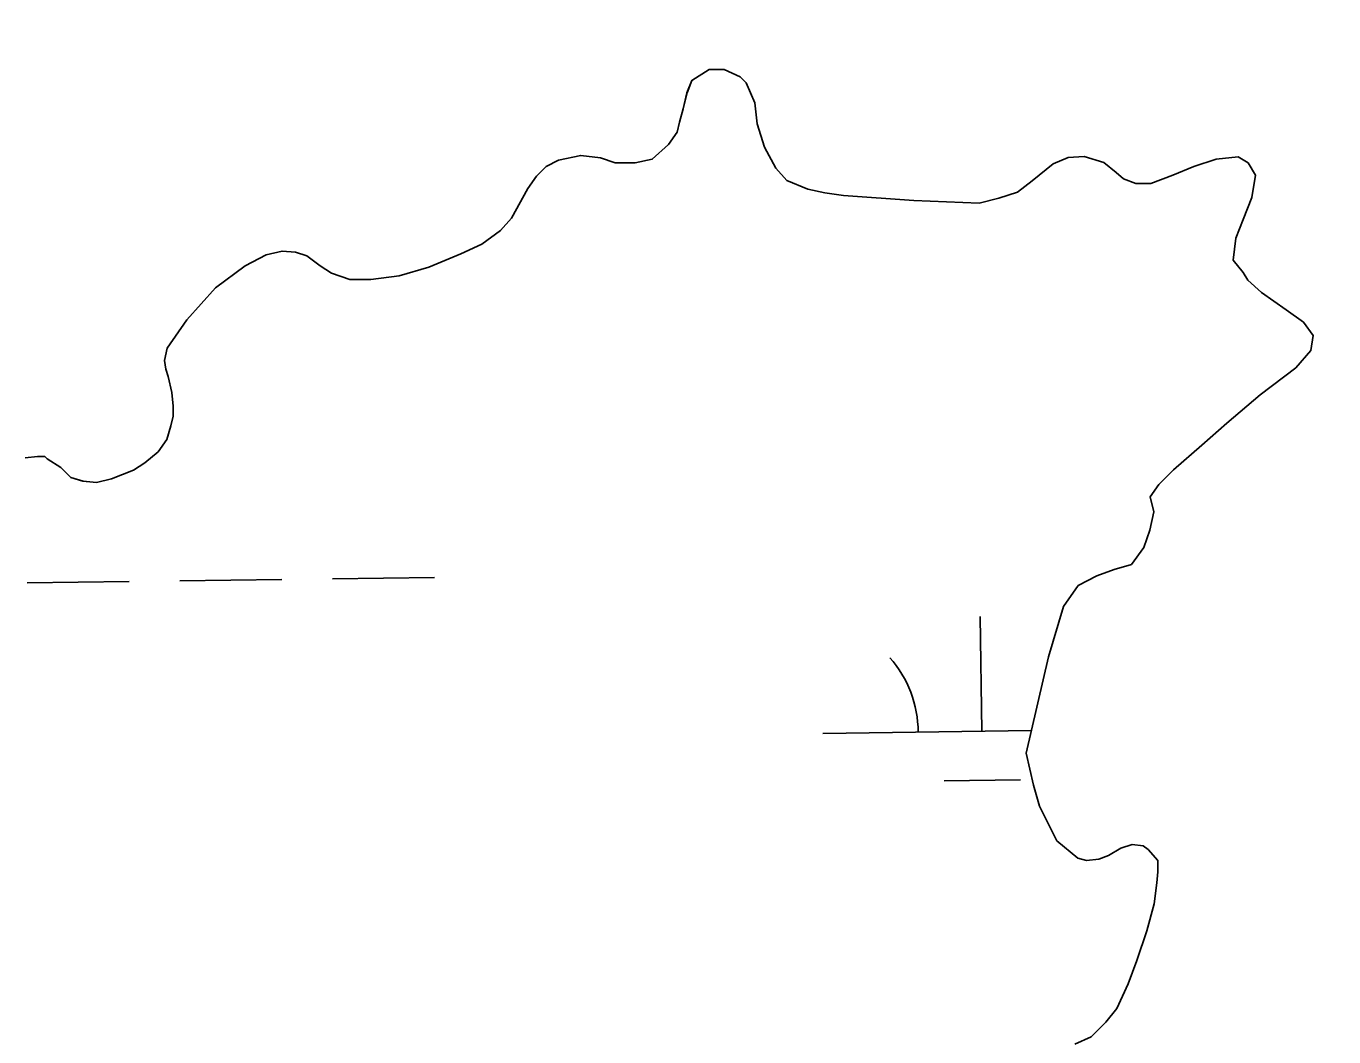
# Model space of a CAD drawing. Extents: x 3767014 to 3805179, y 361544 to 387384.
# Drawn here: x 3788445.8 to 3788856.8, y 367497.5 to 367815.2 of the extents above; entities that cross this region are included whole.
import ezdxf

# ---------------------------------------------------------------- set-up
doc = ezdxf.new("R2010")
doc.units = 0
for name, color, linetype in [('V-RIVR-EDGE', 7, 'Continuous'), ('V-TOPO-SHOR', 7, 'Continuous'), ('V-WETL-SWMP', 7, 'Continuous')]:
    doc.layers.add(name, color=color, linetype=linetype)

msp = doc.modelspace()

# ---------------------------------------------------------------- linework, layer by layer
at = {"layer": 'V-RIVR-EDGE'}
msp.add_spline([(3785266.865, 377529.211), (3785342.8, 377494.248), (3785391.258, 377467.439), (3785439.72, 377442.249), (3785475.246, 377418.707), (3785525.316, 377389.469), (3785575.383, 377359.422), (3785621.413, 377331.811), (3785722.351, 377269.288), (3785796.661, 377231.094), (3785852.385, 377199.415), (3785928.324, 377166.069), (3785964.678, 377149.804), (3786028.506, 377124.576), (3786060.018, 377113.175), (3786092.316, 377092.068), (3786117.34, 377073.405), (3786135.083, 377053.143), (3786154.458, 377039.347), (3786176.258, 377024.735), (3786206.946, 377006.867), (3786256.211, 376979.248), (3786328.098, 376942.677), (3786374.949, 376919.917), (3786491.265, 376862.208), (3786553.467, 376833.749), (3786619.713, 376805.279), (3786729.589, 376759.718), (3786796.656, 376736.099), (3786845.136, 376718.187), (3786867.767, 376712.469), (3787003.51, 376661.992), (3787089.16, 376631.048), (3787163.496, 376603.367), (3787230.559, 376578.13), (3787257.223, 376568.359), (3787300.044, 376551.27), (3787354.992, 376532.533), (3787409.127, 376512.181), (3787544.074, 376466.558), (3787612.756, 376442.126), (3787657.197, 376425.841), (3787730.724, 376398.162), (3787781.63, 376380.244), (3787834.96, 376361.511), (3787891.524, 376341.961), (3787940, 376322.432), (3787998.976, 376297.215), (3788050.697, 376281.721), (3788117.768, 376259.719), (3788176.757, 376240.164), (3788221.198, 376223.879), (3788259.981, 376209.226), (3788406.252, 376164.383), (3788541.215, 376125.23), (3788606.67, 376104.041), (3788679.39, 376077.173), (3788748.889, 376055.974), (3788871.693, 376005.528), (3788969.454, 375966.467), (3789047.013, 375933.926), (3789119.723, 375903.014), (3789155.253, 375881.09), (3789182.716, 375867.274), (3789214.225, 375854.256), (3789257.04, 375834.74), (3789281.286, 375828.21), (3789303.105, 375821.686), (3789328.955, 375809.491), (3789367.724, 375789.177), (3789414.577, 375767.225), (3789468.708, 375745.255), (3789509.105, 375728.981), (3789555.157, 375710.266), (3789585.849, 375694.015), (3789620.578, 375675.328), (3789681.97, 375646.062), (3789753.859, 375610.3), (3789792.633, 375591.603), (3789842.712, 375566.408), (3789897.64, 375539.584), (3789938.019, 375516.03), (3789968.727, 375506.25), (3790004.289, 375497.265), (3790030.972, 375494.773), (3790047.128, 375487.455), (3790077.007, 375469.589), (3790124.633, 375433.077), (3790192.442, 375382.768), (3790252.165, 375332.478), (3790290.91, 375302.459), (3790337.741, 375271.611), (3790406.357, 375220.491), (3790469.329, 375175.855), (3790570.248, 375106.054), (3790647.751, 375050.868), (3790691.367, 375028.115), (3790744.667, 374997.251), (3790806.838, 374955.852), (3790873.863, 374915.249), (3790932, 374877.903), (3791002.231, 374825.97), (3791052.265, 374782.175), (3791082.927, 374753.793), (3791131.331, 374705.149), (3791170.05, 374664.616), (3791192.631, 374638.681), (3791220.891, 374620.01), (3791288.67, 374557.569), (3791322.577, 374533.223), (3791362.944, 374504.817), (3791396.042, 374480.473), (3791434.785, 374449.645), (3791482.407, 374411.517), (3791534.052, 374365.291), (3791646.192, 374254.216), (3791707.514, 374196.644), (3791738.968, 374161.791), (3791773.65, 374123.694), (3791803.497, 374092.888), (3791829.321, 374070.18), (3791830.912, 374059.662), (3791837.316, 374032.958), (3791849.409, 374017.562), (3791884.123, 373992.405), (3791930.977, 373971.262), (3791954.393, 373955.838), (3791993.134, 373924.202), (3792026.979, 373874.785), (3792047.912, 373836.722), (3792063.186, 373799.482), (3792086.509, 373746.857), (3792112.249, 373690.181), (3792141.261, 373648.864), (3792158.993, 373624.558), (3792177.552, 373607.528), (3792214.702, 373586.409), (3792255.083, 373563.665), (3792301.119, 373538.48), (3792346.34, 373510.871), (3792382.671, 373485.71), (3792422.225, 373455.689), (3792479.537, 373411.875), (3792548.144, 373356.711), (3792619.168, 373298.307), (3792672.431, 373252.077), (3792709.534, 373212.357), (3792750.656, 373162.113), (3792839.385, 373068.08), (3792888.572, 373008.92), (3792945.027, 372945.699), (3792999.062, 372884.91), (3793053.898, 372820.884), (3793149.89, 372720.363), (3793208.761, 372653.092), (3793261.195, 372598.777), (3793315.232, 372538.796), (3793358.792, 372493.399), (3793409.592, 372432.618), (3793462.809, 372367.787), (3793498.283, 372323.219), (3793536.997, 372280.26), (3793578.124, 372232.443), (3793604.724, 372196.792), (3793668.438, 372125.466), (3793703.128, 372090.604), (3793760.41, 372034.66), (3793806.384, 371984.404), (3793839.438, 371942.268), (3793939.427, 371823.136), (3793981.333, 371763.186), (3794029.674, 371688.662), (3794050.609, 371651.408), (3794073.177, 371620.62), (3794178.796, 371488.535), (3794237.625, 371404.28), (3794268.243, 371358.106), (3794301.293, 371314.353), (3794332.724, 371269.794), (3794395.613, 371192), (3794429.476, 371149.862), (3794472.201, 371093.953), (3794523.788, 371024.274), (3794601.175, 370922.181), (3794640.679, 370871.942), (3794687.421, 370805.509), (3794733.389, 370752.828), (3794829.339, 370635.323), (3794895.463, 370557.521), (3794959.948, 370470.826), (3795013.158, 370403.569), (3795070.394, 370329.023), (3795159.854, 370203.448), (3795225.98, 370126.454), (3795296.13, 370041.363), (3795379.18, 369940.065), (3795459.001, 369841.201), (3795508.163, 369772.337), (3795554.103, 369708.333), (3795661.315, 369566.538), (3795715.338, 369500.897), (3795762.105, 369444.169), (3795798.366, 369390.703), (3795915.247, 369234.327), (3795963.601, 369165.465), (3796028.082, 369077.153), (3796043.387, 369052.853), (3796054.672, 369037.459), (3796077.242, 369007.48), (3796148.213, 368927.239), (3796183.677, 368878.627), (3796226.382, 368814.631), (3796275.531, 368740.105), (3796314.222, 368688.25), (3796353.714, 368633.158), (3796401.268, 368567.533), (3796456.873, 368487.33), (3796513.292, 368409.551), (3796545.533, 368365.8), (3796626.113, 368246.716), (3796670.449, 368188.377), (3796704.298, 368140.578), (3796751.041, 368074.145), (3796787.308, 368023.105), (3796838.907, 367958.278), (3796844.528, 367942.09), (3796845.295, 367925.104), (3796846.094, 367921.059), (3796852.559, 367919.425), (3796863.071, 367918.59), (3796875.166, 367904.003), (3796903.398, 367874.01), (3796931.629, 367844.017), (3796952.579, 367812.424), (3796982.392, 367767.87), (3797007.371, 367730.606), (3797037.194, 367690.095), (3797062.185, 367657.684), (3797075.869, 367631.77), (3797095.223, 367609.078), (3797126.665, 367569.372), (3797156.484, 367527.244), (3797212.099, 367451.085), (3797254.808, 367388.706), (3797302.183, 367327.228)], degree=3, dxfattribs=at)
at = {"layer": 'V-TOPO-SHOR'}
for points in [[(3788609.23, 367771.135), (3788613.109, 367773.064), (3788620.093, 367774.602), (3788626.294, 367773.814), (3788630.943, 367772.253), (3788637.147, 367772.243), (3788642.578, 367773.396), (3788647.626, 367778.037), (3788650.348, 367781.909), (3788651.13, 367785.01), (3788652.302, 367789.272), (3788653.473, 367794.31), (3788655.034, 367798.185), (3788660.467, 367801.662), (3788665.12, 367801.654), (3788670.156, 367799.317), (3788672.092, 367797.376), (3788674.793, 367791.166), (3788675.555, 367784.574), (3788677.867, 367777.203), (3788681.342, 367770.604), (3788684.824, 367766.721), (3788691.41, 367763.993), (3788696.838, 367762.82), (3788702.652, 367762.033), (3788724.748, 367760.438), (3788745.295, 367759.623), (3788751.501, 367761.161), (3788757.321, 367763.088), (3788761.98, 367766.57), (3788768.581, 367771.985), (3788773.238, 367773.914), (3788778.278, 367774.293), (3788784.48, 367772.341), (3788788.35, 367769.232), (3788790.673, 367767.289), (3788794.548, 367765.73), (3788799.199, 367765.722), (3788806.182, 367768.421), (3788812.779, 367771.123), (3788819.763, 367773.435), (3788826.744, 367774.197), (3788829.843, 367772.253), (3788832.159, 367768.37), (3788830.984, 367761.395), (3788828.256, 367754.419), (3788825.919, 367748.609), (3788825.128, 367741.631), (3788828.223, 367737.748), (3788829.769, 367735.42), (3788834.027, 367731.535), (3788841.77, 367726.091), (3788847.192, 367722.204), (3788850.284, 367717.932), (3788849.5, 367713.281), (3788844.836, 367707.862), (3788833.576, 367699.354), (3788823.091, 367690.458), (3788815.323, 367683.495), (3788806.389, 367675.757), (3788801.728, 367671.115), (3788799.006, 367667.242), (3788800.159, 367662.587), (3788798.986, 367656.774), (3788797.036, 367651.349), (3788793.149, 367645.928), (3788787.718, 367644.388), (3788782.286, 367642.461), (3788776.464, 367639.371), (3788771.799, 367632.788), (3788767.115, 367616.902), (3788760.078, 367586.673), (3788762.384, 367576.587), (3788764.309, 367569.993), (3788769.716, 367559.128), (3788776.296, 367553.686), (3788779.01, 367552.904), (3788782.886, 367553.285), (3788785.991, 367554.442), (3788789.872, 367556.76), (3788793.364, 367557.918), (3788796.854, 367557.522), (3788798.4, 367556.357), (3788801.497, 367552.861), (3788801.488, 367549.371), (3788801.095, 367545.883), (3788800.307, 367539.293), (3788797.964, 367530.767), (3788794.845, 367521.469), (3788792.115, 367514.109), (3788788.611, 367506.361), (3788785.113, 367502.103), (3788780.451, 367497.459), (3788775.405, 367495.142)], [(3788445.433, 367679.567), (3788449.312, 367679.946), (3788451.639, 367679.941), (3788452.413, 367679.165), (3788456.673, 367676.441), (3788459.767, 367673.335), (3788463.642, 367672.163), (3788467.906, 367671.768), (3788472.561, 367672.923), (3788479.547, 367675.622), (3788483.041, 367677.943), (3788487.311, 367681.422), (3788490.033, 367685.295), (3788491.204, 367689.557), (3788491.986, 367692.657), (3788491.993, 367695.758), (3788491.614, 367700.024), (3788490.459, 367705.066), (3788489.689, 367707.395), (3788489.306, 367710.111), (3788490.09, 367713.985), (3788496.31, 367722.89), (3788505.247, 367732.954), (3788514.566, 367739.913), (3788521.164, 367743.391), (3788526.206, 367744.544), (3788530.47, 367744.148), (3788533.958, 367742.979), (3788538.216, 367739.868), (3788541.702, 367737.535), (3788547.514, 367735.586), (3788554.104, 367735.571), (3788563.023, 367736.716), (3788572.334, 367739.413), (3788582.422, 367743.659), (3788589.021, 367746.747), (3788594.845, 367751.001), (3788598.341, 367754.872), (3788603.4, 367764.165), (3788606.121, 367768.038), (3788609.23, 367771.135)]]:
    msp.add_lwpolyline(points, dxfattribs=at)
at = {"layer": 'V-WETL-SWMP'}
for p, q in [((3788653.474, 367794.31), (3788655.033, 367798.184)), ((3788655.033, 367798.184), (3788660.468, 367801.663)), ((3788660.468, 367801.663), (3788665.12, 367801.654)), ((3788665.12, 367801.654), (3788670.156, 367799.317)), ((3788670.156, 367799.317), (3788672.091, 367797.375)), ((3788652.301, 367789.272), (3788653.474, 367794.31)), ((3788672.091, 367797.375), (3788674.793, 367791.166)), ((3788674.793, 367791.166), (3788675.555, 367784.574)), ((3788651.13, 367785.009), (3788652.301, 367789.272)), ((3788647.627, 367778.037), (3788650.348, 367781.909)), ((3788650.348, 367781.909), (3788651.13, 367785.009)), ((3788675.555, 367784.574), (3788677.867, 367777.203)), ((3788642.577, 367773.395), (3788647.627, 367778.037)), ((3788613.11, 367773.065), (3788620.092, 367774.602)), ((3788620.092, 367774.602), (3788626.294, 367773.814)), ((3788626.294, 367773.814), (3788630.944, 367772.254)), ((3788637.147, 367772.242), (3788642.577, 367773.395)), ((3788677.867, 367777.203), (3788681.343, 367770.605)), ((3788768.582, 367771.985), (3788773.238, 367773.914)), ((3788773.238, 367773.914), (3788778.279, 367774.292)), ((3788778.279, 367774.292), (3788784.479, 367772.341)), ((3788812.78, 367771.122), (3788819.763, 367773.435)), ((3788819.763, 367773.435), (3788826.744, 367774.197)), ((3788826.744, 367774.197), (3788829.842, 367772.252)), ((3788606.122, 367768.038), (3788609.23, 367771.134)), ((3788609.23, 367771.134), (3788613.11, 367773.065)), ((3788630.944, 367772.254), (3788637.147, 367772.242)), ((3788681.343, 367770.605), (3788684.825, 367766.721)), ((3788761.98, 367766.569), (3788768.582, 367771.985)), ((3788784.479, 367772.341), (3788788.35, 367769.232)), ((3788788.35, 367769.232), (3788790.673, 367767.289)), ((3788806.183, 367768.421), (3788812.78, 367771.122)), ((3788829.842, 367772.252), (3788832.16, 367768.371)), ((3788603.4, 367764.166), (3788606.122, 367768.038)), ((3788684.825, 367766.721), (3788691.411, 367763.994)), ((3788757.321, 367763.089), (3788761.98, 367766.569)), ((3788790.673, 367767.289), (3788794.547, 367765.73)), ((3788794.547, 367765.73), (3788799.199, 367765.721)), ((3788799.199, 367765.721), (3788806.183, 367768.421)), ((3788832.16, 367768.371), (3788830.983, 367761.394)), ((3788598.342, 367754.871), (3788603.4, 367764.166)), ((3788691.411, 367763.994), (3788696.837, 367762.82)), ((3788696.837, 367762.82), (3788702.651, 367762.033)), ((3788702.651, 367762.033), (3788724.748, 367760.439)), ((3788745.295, 367759.623), (3788751.501, 367761.162)), ((3788751.501, 367761.162), (3788757.321, 367763.089)), ((3788830.983, 367761.394), (3788828.256, 367754.42)), ((3788724.748, 367760.439), (3788745.295, 367759.623)), ((3788594.845, 367751.001), (3788598.342, 367754.871)), ((3788828.256, 367754.42), (3788825.918, 367748.609)), ((3788589.021, 367746.747), (3788594.845, 367751.001)), ((3788825.918, 367748.609), (3788825.129, 367741.632)), ((3788521.164, 367743.391), (3788526.206, 367744.544)), ((3788526.206, 367744.544), (3788530.471, 367744.148)), ((3788582.423, 367743.658), (3788589.021, 367746.747)), ((3788514.566, 367739.914), (3788521.164, 367743.391)), ((3788530.471, 367744.148), (3788533.958, 367742.978)), ((3788533.958, 367742.978), (3788538.216, 367739.868)), ((3788572.334, 367739.413), (3788582.423, 367743.658)), ((3788825.129, 367741.632), (3788828.223, 367737.749)), ((3788505.247, 367732.954), (3788514.566, 367739.914)), ((3788538.216, 367739.868), (3788541.701, 367737.535)), ((3788541.701, 367737.535), (3788547.513, 367735.585)), ((3788554.104, 367735.572), (3788563.024, 367736.717)), ((3788563.024, 367736.717), (3788572.334, 367739.413)), ((3788828.223, 367737.749), (3788829.769, 367735.419)), ((3788496.31, 367722.89), (3788505.247, 367732.954)), ((3788547.513, 367735.585), (3788554.104, 367735.572)), ((3788829.769, 367735.419), (3788834.027, 367731.534)), ((3788834.027, 367731.534), (3788841.77, 367726.091)), ((3788841.77, 367726.091), (3788847.191, 367722.203)), ((3788490.089, 367713.985), (3788496.31, 367722.89)), ((3788847.191, 367722.203), (3788850.284, 367717.932)), ((3788850.284, 367717.932), (3788849.499, 367713.281)), ((3788489.306, 367710.11), (3788490.089, 367713.985)), ((3788849.499, 367713.281), (3788844.836, 367707.862)), ((3788489.688, 367707.395), (3788489.306, 367710.11)), ((3788844.836, 367707.862), (3788833.576, 367699.354)), ((3788490.459, 367705.067), (3788489.688, 367707.395)), ((3788491.613, 367700.024), (3788490.459, 367705.067)), ((3788491.992, 367695.759), (3788491.613, 367700.024)), ((3788833.576, 367699.354), (3788823.09, 367690.458)), ((3788491.986, 367692.657), (3788491.992, 367695.759)), ((3788491.204, 367689.557), (3788491.986, 367692.657)), ((3788490.033, 367685.294), (3788491.204, 367689.557)), ((3788823.09, 367690.458), (3788815.322, 367683.494)), ((3788487.311, 367681.423), (3788490.033, 367685.294)), ((3788815.322, 367683.494), (3788806.39, 367675.757)), ((3788445.434, 367679.566), (3788449.312, 367679.946)), ((3788449.312, 367679.946), (3788451.639, 367679.942)), ((3788451.639, 367679.942), (3788452.413, 367679.165)), ((3788452.413, 367679.165), (3788456.672, 367676.442)), ((3788483.04, 367677.942), (3788487.311, 367681.423)), ((3788456.672, 367676.442), (3788459.768, 367673.335)), ((3788472.561, 367672.922), (3788479.546, 367675.622)), ((3788479.546, 367675.622), (3788483.04, 367677.942)), ((3788806.39, 367675.757), (3788801.728, 367671.114)), ((3788459.768, 367673.335), (3788463.643, 367672.164)), ((3788463.643, 367672.164), (3788467.907, 367671.768)), ((3788467.907, 367671.768), (3788472.561, 367672.922)), ((3788801.728, 367671.114), (3788799.006, 367667.242)), ((3788799.006, 367667.242), (3788800.16, 367662.587)), ((3788800.16, 367662.587), (3788798.986, 367656.774)), ((3788798.986, 367656.774), (3788797.037, 367651.349)), ((3788797.037, 367651.349), (3788793.149, 367645.929)), ((3788793.149, 367645.929), (3788787.718, 367644.389)), ((3788542.11, 367641.496), (3788574.107, 367641.94)), ((3788782.286, 367642.461), (3788776.464, 367639.371)), ((3788787.718, 367644.389), (3788782.286, 367642.461)), ((3788446.12, 367640.162), (3788478.117, 367640.607)), ((3788494.115, 367640.829), (3788526.112, 367641.274)), ((3788776.464, 367639.371), (3788771.799, 367632.789)), ((3788746.112, 367593.583), (3788745.612, 367629.579)), ((3788771.799, 367632.789), (3788767.115, 367616.901)), ((3788767.115, 367616.901), (3788760.077, 367586.673)), ((3788696.116, 367592.888), (3788761.736, 367593.8)), ((3788760.077, 367586.673), (3788762.383, 367576.588)), ((3788734.327, 367577.987), (3788758.325, 367578.32)), ((3788762.383, 367576.588), (3788764.309, 367569.993)), ((3788764.309, 367569.993), (3788769.716, 367559.127)), ((3788769.716, 367559.127), (3788776.296, 367553.686)), ((3788785.991, 367554.442), (3788789.872, 367556.761)), ((3788789.872, 367556.761), (3788793.364, 367557.917)), ((3788793.364, 367557.917), (3788796.853, 367557.523)), ((3788796.853, 367557.523), (3788798.401, 367556.357)), ((3788798.401, 367556.357), (3788801.496, 367552.861)), ((3788776.296, 367553.686), (3788779.009, 367552.905)), ((3788779.009, 367552.905), (3788782.887, 367553.285)), ((3788782.887, 367553.285), (3788785.991, 367554.442)), ((3788801.496, 367552.861), (3788801.489, 367549.372)), ((3788801.489, 367549.372), (3788801.095, 367545.883)), ((3788801.095, 367545.883), (3788800.306, 367539.293)), ((3788800.306, 367539.293), (3788797.963, 367530.768)), ((3788797.963, 367530.768), (3788794.844, 367521.469)), ((3788794.844, 367521.469), (3788792.115, 367514.108)), ((3788792.115, 367514.108), (3788788.611, 367506.361)), ((3788788.611, 367506.361), (3788785.113, 367502.103)), ((3788785.113, 367502.103), (3788780.451, 367497.459))]:
    msp.add_line(p, q, dxfattribs=at)
msp.add_arc((3788690.867, 367593.29), 35.246, 0.02404, 41.5677, dxfattribs=at)

doc.saveas('drawing.dxf')
